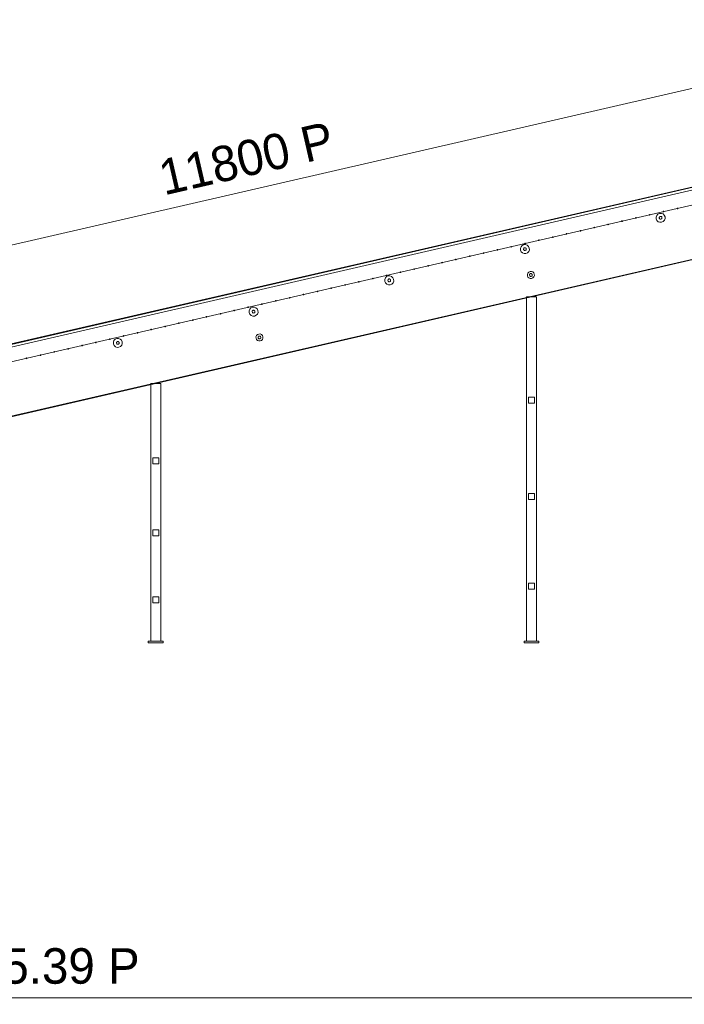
# Model space of a CAD drawing. Header units: millimetres. Extents: x -4738 to 65662, y -68080 to 6847.
# Tile 996 of 1056: x 33571 to 38249, y -2545 to 4387. Entities that reach past the tile are written whole.
import ezdxf

# ---------------------------------------------------------------- set-up
doc = ezdxf.new("R2010")
doc.units = ezdxf.units.MM
doc.layers.add('COTAS_P', color=1, linetype='Continuous', lineweight=0)
doc.layers.add('lateral_C03', color=7, linetype='Continuous', lineweight=0)
doc.dimstyles.new('R19_100', dxfattribs={"dimtxt": 250, "dimasz": 150, "dimexe": 150, "dimexo": 80, "dimgap": 100, "dimtad": 1, "dimtih": 1, "dimtoh": 1, "dimdsep": 46, "dimcen": 0.09, "dimadec": 0, "dimazin": 0, "dimtfac": 1, "dimtdec": 4, "dimtofl": 0, "dimtmove": 0, "dimatfit": 3, "dimfxl": 1, "dimtolj": 1, "dimtzin": 0, "dimarcsym": 0})

# ---------------------------------------------------------------- blocks, each defined once
blk = doc.blocks.new('DIM_R31_10')
at = {"layer": 'COTAS_P'}
for p, q in [((28860.4, 1727), (40359, 4377)), ((40359, 4377), (40202.7, 4387.2)), ((40359, 4377), (40223, 4299.5)), ((40561.1, 3500), (40359, 4377)), ((28860.4, 1727), (28996.5, 1804.5)), ((29062.5, 850), (28860.4, 1727)), ((28860.4, 1727), (29016.7, 1716.8))]:
    blk.add_line(p, q, dxfattribs=at)
blk.add_text('11800 P', height=250, rotation=12.97796, dxfattribs=at).set_placement((34587.3, 3149.5))
blk = doc.blocks.new('DIM_R31_32')
at = {"layer": 'COTAS_P'}
for p, q in [((112.7, 0), (112.7, -2500)), ((65298.1, 0), (65298.1, -2500)), ((112.7, -2500), (262.7, -2455)), ((65298.1, -2500), (65148.1, -2455)), ((112.7, -2500), (65298.1, -2500)), ((112.7, -2500), (262.7, -2545)), ((65298.1, -2500), (65148.1, -2545))]:
    blk.add_line(p, q, dxfattribs=at)
blk.add_text('65185.39 P', height=250, dxfattribs=at).set_placement((32705.4, -2400))

msp = doc.modelspace()

# ---------------------------------------------------------------- linework, layer by layer
at = {"layer": 'lateral_C03'}
for p, q in [((28914.796, 1045.821), (40608.274, 3740.736)), ((28915.695, 1041.923), (40609.173, 3736.838)), ((29046.416, 1053.578), (40393.962, 3668.768)), ((29069.323, 954.183), (40416.869, 3569.374)), ((29026.186, 562.49), (40719.664, 3257.405)), ((29027.084, 558.592), (40720.563, 3253.508)), ((38197.861, 3059.788), (38197.544, 3057.901)), ((38197.544, 3057.901), (38198.655, 3056.343)), ((38199.419, 3060.899), (38197.861, 3059.788)), ((38198.655, 3056.343), (38200.542, 3056.026)), ((38201.306, 3060.582), (38199.419, 3060.899)), ((38200.542, 3056.026), (38202.1, 3057.137)), ((38202.417, 3059.024), (38201.306, 3060.582)), ((38202.1, 3057.137), (38202.417, 3059.024)), ((37905.524, 2992.415), (37905.208, 2990.528)), ((37905.208, 2990.528), (37906.318, 2988.97)), ((37907.082, 2993.526), (37905.524, 2992.415)), ((37906.318, 2988.97), (37908.205, 2988.654)), ((37908.969, 2993.209), (37907.082, 2993.526)), ((37908.205, 2988.654), (37909.763, 2989.764)), ((37910.08, 2991.651), (37908.969, 2993.209)), ((37909.763, 2989.764), (37910.08, 2991.651)), ((38002.97, 3014.873), (38002.653, 3012.986)), ((38002.653, 3012.986), (38003.764, 3011.428)), ((38004.528, 3015.983), (38002.97, 3014.873)), ((38003.764, 3011.428), (38005.651, 3011.111)), ((38006.415, 3015.667), (38004.528, 3015.983)), ((38005.651, 3011.111), (38007.209, 3012.222)), ((38007.525, 3014.109), (38006.415, 3015.667)), ((38007.209, 3012.222), (38007.525, 3014.109)), ((38054.704, 3009.206), (38050.276, 2997.532)), ((38050.276, 2997.532), (38050.653, 2985.052)), ((38050.653, 2985.052), (38055.776, 2973.666)), ((38063.263, 3018.297), (38054.704, 3009.206)), ((38074.649, 3023.421), (38063.263, 3018.297)), ((38073.357, 2997.541), (38071.973, 2993.893)), ((38071.973, 2993.893), (38072.091, 2989.993)), ((38072.091, 2989.993), (38073.692, 2986.434)), ((38076.031, 3000.382), (38073.357, 2997.541)), ((38073.692, 2986.434), (38076.533, 2983.76)), ((38087.129, 3023.797), (38074.649, 3023.421)), ((38079.589, 3001.983), (38076.031, 3000.382)), ((38076.533, 2983.76), (38080.181, 2982.376)), ((38083.489, 3002.101), (38079.589, 3001.983)), ((38080.181, 2982.376), (38084.081, 2982.494)), ((38087.138, 3000.717), (38083.489, 3002.101)), ((38084.081, 2982.494), (38087.639, 2984.095)), ((38098.803, 3019.369), (38087.129, 3023.797)), ((38089.979, 2998.042), (38087.138, 3000.717)), ((38087.639, 2984.095), (38090.314, 2986.936)), ((38091.58, 2994.484), (38089.979, 2998.042)), ((38090.314, 2986.936), (38091.697, 2990.584)), ((38091.697, 2990.584), (38091.58, 2994.484)), ((38107.894, 3010.811), (38098.803, 3019.369)), ((38100.415, 3037.331), (38100.099, 3035.444)), ((38100.099, 3035.444), (38101.209, 3033.885)), ((38101.974, 3038.441), (38100.415, 3037.331)), ((38101.209, 3033.885), (38103.096, 3033.569)), ((38103.861, 3038.125), (38101.974, 3038.441)), ((38103.096, 3033.569), (38104.655, 3034.679)), ((38104.971, 3036.566), (38103.861, 3038.125)), ((38104.655, 3034.679), (38104.971, 3036.566)), ((38113.018, 2999.425), (38107.894, 3010.811)), ((38108.966, 2975.27), (38113.394, 2986.945)), ((38113.394, 2986.945), (38113.018, 2999.425)), ((37613.187, 2925.042), (37612.871, 2923.155)), ((37612.871, 2923.155), (37613.981, 2921.597)), ((37614.745, 2926.153), (37613.187, 2925.042)), ((37613.981, 2921.597), (37615.868, 2921.281)), ((37616.632, 2925.836), (37614.745, 2926.153)), ((37615.868, 2921.281), (37617.426, 2922.391)), ((37617.743, 2924.278), (37616.632, 2925.836)), ((37617.426, 2922.391), (37617.743, 2924.278)), ((37710.633, 2947.5), (37710.316, 2945.613)), ((37710.316, 2945.613), (37711.427, 2944.055)), ((37712.191, 2948.611), (37710.633, 2947.5)), ((37711.427, 2944.055), (37713.314, 2943.738)), ((37714.078, 2948.294), (37712.191, 2948.611)), ((37713.314, 2943.738), (37714.872, 2944.849)), ((37715.188, 2946.736), (37714.078, 2948.294)), ((37714.872, 2944.849), (37715.188, 2946.736)), ((37808.078, 2969.958), (37807.762, 2968.071)), ((37807.762, 2968.071), (37808.872, 2966.512)), ((37809.637, 2971.068), (37808.078, 2969.958)), ((37808.872, 2966.512), (37810.759, 2966.196)), ((37811.524, 2970.752), (37809.637, 2971.068)), ((37810.759, 2966.196), (37812.318, 2967.306)), ((37812.634, 2969.194), (37811.524, 2970.752)), ((37812.318, 2967.306), (37812.634, 2969.194)), ((38055.776, 2973.666), (38064.867, 2965.107)), ((38064.867, 2965.107), (38076.542, 2960.679)), ((38076.542, 2960.679), (38089.022, 2961.056)), ((38089.022, 2961.056), (38100.408, 2966.179)), ((38100.408, 2966.179), (38108.966, 2975.27)), ((37320.85, 2857.67), (37320.534, 2855.783)), ((37320.534, 2855.783), (37321.644, 2854.224)), ((37322.408, 2858.78), (37320.85, 2857.67)), ((37321.644, 2854.224), (37323.531, 2853.908)), ((37324.295, 2858.464), (37322.408, 2858.78)), ((37323.531, 2853.908), (37325.089, 2855.018)), ((37325.406, 2856.905), (37324.295, 2858.464)), ((37325.089, 2855.018), (37325.406, 2856.905)), ((37418.296, 2880.127), (37417.979, 2878.24)), ((37417.979, 2878.24), (37419.09, 2876.682)), ((37419.854, 2881.238), (37418.296, 2880.127)), ((37419.09, 2876.682), (37420.977, 2876.365)), ((37421.741, 2880.921), (37419.854, 2881.238)), ((37420.977, 2876.365), (37422.535, 2877.476)), ((37422.852, 2879.363), (37421.741, 2880.921)), ((37422.535, 2877.476), (37422.852, 2879.363)), ((37515.741, 2902.585), (37515.425, 2900.698)), ((37515.425, 2900.698), (37516.535, 2899.14)), ((37517.3, 2903.695), (37515.741, 2902.585)), ((37516.535, 2899.14), (37518.422, 2898.823)), ((37519.187, 2903.379), (37517.3, 2903.695)), ((37518.422, 2898.823), (37519.981, 2899.934)), ((37520.297, 2901.821), (37519.187, 2903.379)), ((37519.981, 2899.934), (37520.297, 2901.821)), ((37028.513, 2790.297), (37028.197, 2788.41)), ((37028.197, 2788.41), (37029.307, 2786.851)), ((37030.071, 2791.407), (37028.513, 2790.297)), ((37029.307, 2786.851), (37031.194, 2786.535)), ((37031.958, 2791.091), (37030.071, 2791.407)), ((37031.194, 2786.535), (37032.752, 2787.645)), ((37033.069, 2789.533), (37031.958, 2791.091)), ((37032.752, 2787.645), (37033.069, 2789.533)), ((37099.737, 2789.121), (37095.309, 2777.447)), ((37095.309, 2777.447), (37095.685, 2764.967)), ((37108.295, 2798.212), (37099.737, 2789.121)), ((37119.681, 2803.336), (37108.295, 2798.212)), ((37118.389, 2777.456), (37117.006, 2773.808)), ((37117.006, 2773.808), (37117.123, 2769.908)), ((37121.064, 2780.297), (37118.389, 2777.456)), ((37132.161, 2803.713), (37119.681, 2803.336)), ((37124.622, 2781.898), (37121.064, 2780.297)), ((37128.522, 2782.016), (37124.622, 2781.898)), ((37125.959, 2812.754), (37125.642, 2810.867)), ((37125.642, 2810.867), (37126.753, 2809.309)), ((37127.517, 2813.865), (37125.959, 2812.754)), ((37126.753, 2809.309), (37128.64, 2808.993)), ((37129.404, 2813.548), (37127.517, 2813.865)), ((37132.17, 2780.632), (37128.522, 2782.016)), ((37128.64, 2808.993), (37130.198, 2810.103)), ((37130.515, 2811.99), (37129.404, 2813.548)), ((37130.198, 2810.103), (37130.515, 2811.99)), ((37143.836, 2799.285), (37132.161, 2803.713)), ((37135.011, 2777.957), (37132.17, 2780.632)), ((37136.612, 2774.399), (37135.011, 2777.957)), ((37136.73, 2770.499), (37136.612, 2774.399)), ((37152.927, 2790.726), (37143.836, 2799.285)), ((37158.05, 2779.34), (37152.927, 2790.726)), ((37158.427, 2766.86), (37158.05, 2779.34)), ((37223.404, 2835.212), (37223.088, 2833.325)), ((37223.088, 2833.325), (37224.198, 2831.767)), ((37224.963, 2836.322), (37223.404, 2835.212)), ((37224.198, 2831.767), (37226.086, 2831.45)), ((37226.85, 2836.006), (37224.963, 2836.322)), ((37226.086, 2831.45), (37227.644, 2832.561)), ((37227.96, 2834.448), (37226.85, 2836.006)), ((37227.644, 2832.561), (37227.96, 2834.448)), ((36736.176, 2722.924), (36735.86, 2721.037)), ((36735.86, 2721.037), (36736.97, 2719.479)), ((36737.734, 2724.034), (36736.176, 2722.924)), ((36736.97, 2719.479), (36738.857, 2719.162)), ((36739.621, 2723.718), (36737.734, 2724.034)), ((36738.857, 2719.162), (36740.415, 2720.273)), ((36740.732, 2722.16), (36739.621, 2723.718)), ((36740.415, 2720.273), (36740.732, 2722.16)), ((36833.622, 2745.381), (36833.305, 2743.494)), ((36833.305, 2743.494), (36834.416, 2741.936)), ((36835.18, 2746.492), (36833.622, 2745.381)), ((36834.416, 2741.936), (36836.303, 2741.62)), ((36837.067, 2746.175), (36835.18, 2746.492)), ((36836.303, 2741.62), (36837.861, 2742.73)), ((36838.178, 2744.617), (36837.067, 2746.175)), ((36837.861, 2742.73), (36838.178, 2744.617)), ((36931.068, 2767.839), (36930.751, 2765.952)), ((36930.751, 2765.952), (36931.862, 2764.394)), ((36932.626, 2768.95), (36931.068, 2767.839)), ((36931.862, 2764.394), (36933.749, 2764.077)), ((36934.513, 2768.633), (36932.626, 2768.95)), ((36933.749, 2764.077), (36935.307, 2765.188)), ((36935.623, 2767.075), (36934.513, 2768.633)), ((36935.307, 2765.188), (36935.623, 2767.075)), ((37095.685, 2764.967), (37100.809, 2753.581)), ((37100.809, 2753.581), (37109.9, 2745.023)), ((37109.9, 2745.023), (37121.574, 2740.594)), ((37117.123, 2769.908), (37118.724, 2766.35)), ((37118.724, 2766.35), (37121.565, 2763.675)), ((37121.565, 2763.675), (37125.214, 2762.291)), ((37121.574, 2740.594), (37134.054, 2740.971)), ((37125.214, 2762.291), (37129.114, 2762.409)), ((37129.114, 2762.409), (37132.672, 2764.01)), ((37132.672, 2764.01), (37135.346, 2766.851)), ((37134.054, 2740.971), (37145.44, 2746.095)), ((37135.346, 2766.851), (37136.73, 2770.499)), ((37145.44, 2746.095), (37153.999, 2755.186)), ((37153.999, 2755.186), (37158.427, 2766.86)), ((36443.839, 2655.551), (36443.523, 2653.664)), ((36443.523, 2653.664), (36444.633, 2652.106)), ((36445.397, 2656.661), (36443.839, 2655.551)), ((36444.633, 2652.106), (36446.52, 2651.789)), ((36447.285, 2656.345), (36445.397, 2656.661)), ((36446.52, 2651.789), (36448.078, 2652.9)), ((36448.395, 2654.787), (36447.285, 2656.345)), ((36448.078, 2652.9), (36448.395, 2654.787)), ((36541.285, 2678.009), (36540.968, 2676.121)), ((36540.968, 2676.121), (36542.079, 2674.563)), ((36542.843, 2679.119), (36541.285, 2678.009)), ((36542.079, 2674.563), (36543.966, 2674.247)), ((36544.73, 2678.803), (36542.843, 2679.119)), ((36543.966, 2674.247), (36545.524, 2675.357)), ((36545.841, 2677.244), (36544.73, 2678.803)), ((36545.524, 2675.357), (36545.841, 2677.244)), ((36638.731, 2700.466), (36638.414, 2698.579)), ((36638.414, 2698.579), (36639.525, 2697.021)), ((36640.289, 2701.577), (36638.731, 2700.466)), ((36639.525, 2697.021), (36641.412, 2696.704)), ((36642.176, 2701.26), (36640.289, 2701.577)), ((36641.412, 2696.704), (36642.97, 2697.815)), ((36643.286, 2699.702), (36642.176, 2701.26)), ((36642.97, 2697.815), (36643.286, 2699.702)), ((36054.057, 2565.72), (36053.74, 2563.833)), ((36055.615, 2566.831), (36054.057, 2565.72)), ((36057.502, 2566.514), (36055.615, 2566.831)), ((36058.612, 2564.956), (36057.502, 2566.514)), ((36058.296, 2563.069), (36058.612, 2564.956)), ((36144.769, 2569.037), (36140.341, 2557.363)), ((36153.328, 2578.128), (36144.769, 2569.037)), ((36151.502, 2588.178), (36151.186, 2586.291)), ((36151.186, 2586.291), (36152.296, 2584.733)), ((36153.06, 2589.289), (36151.502, 2588.178)), ((36152.296, 2584.733), (36154.183, 2584.416)), ((36154.948, 2588.972), (36153.06, 2589.289)), ((36164.714, 2583.251), (36153.328, 2578.128)), ((36154.183, 2584.416), (36155.742, 2585.527)), ((36156.058, 2587.414), (36154.948, 2588.972)), ((36155.742, 2585.527), (36156.058, 2587.414)), ((36177.194, 2583.628), (36164.714, 2583.251)), ((36188.868, 2579.2), (36177.194, 2583.628)), ((36197.959, 2570.641), (36188.868, 2579.2)), ((36203.083, 2559.255), (36197.959, 2570.641)), ((36248.948, 2610.636), (36248.631, 2608.749)), ((36248.631, 2608.749), (36249.742, 2607.19)), ((36250.506, 2611.746), (36248.948, 2610.636)), ((36249.742, 2607.19), (36251.629, 2606.874)), ((36252.393, 2611.43), (36250.506, 2611.746)), ((36251.629, 2606.874), (36253.187, 2607.984)), ((36253.504, 2609.871), (36252.393, 2611.43)), ((36253.187, 2607.984), (36253.504, 2609.871)), ((36346.394, 2633.093), (36346.077, 2631.206)), ((36346.077, 2631.206), (36347.188, 2629.648)), ((36347.952, 2634.204), (36346.394, 2633.093)), ((36347.188, 2629.648), (36349.075, 2629.332)), ((36349.839, 2633.887), (36347.952, 2634.204)), ((36349.075, 2629.332), (36350.633, 2630.442)), ((36350.949, 2632.329), (36349.839, 2633.887)), ((36350.633, 2630.442), (36350.949, 2632.329)), ((37147.667, 2603.186), (37144.208, 2594.066)), ((37144.208, 2594.066), (37144.502, 2584.316)), ((37144.502, 2584.316), (37148.505, 2575.42)), ((37154.354, 2610.289), (37147.667, 2603.186)), ((37148.505, 2575.42), (37155.607, 2568.734)), ((37163.249, 2614.292), (37154.354, 2610.289)), ((37155.607, 2568.734), (37164.728, 2565.275)), ((37160.385, 2595.233), (37159.001, 2591.584)), ((37159.001, 2591.584), (37159.119, 2587.684)), ((37159.119, 2587.684), (37160.72, 2584.126)), ((37163.06, 2598.074), (37160.385, 2595.233)), ((37160.72, 2584.126), (37163.561, 2581.452)), ((37166.618, 2599.675), (37163.06, 2598.074)), ((37172.999, 2614.586), (37163.249, 2614.292)), ((37163.561, 2581.452), (37167.209, 2580.068)), ((37164.728, 2565.275), (37174.478, 2565.569)), ((37170.518, 2599.792), (37166.618, 2599.675)), ((37167.209, 2580.068), (37171.109, 2580.186)), ((37174.166, 2598.409), (37170.518, 2599.792)), ((37171.109, 2580.186), (37174.667, 2581.787)), ((37182.12, 2611.126), (37172.999, 2614.586)), ((37177.007, 2595.734), (37174.166, 2598.409)), ((37174.478, 2565.569), (37183.373, 2569.572)), ((37174.667, 2581.787), (37177.342, 2584.628)), ((37178.608, 2592.176), (37177.007, 2595.734)), ((37177.342, 2584.628), (37178.726, 2588.276)), ((37178.726, 2588.276), (37178.608, 2592.176)), ((37189.222, 2604.44), (37182.12, 2611.126)), ((37183.373, 2569.572), (37190.06, 2576.674)), ((37193.225, 2595.545), (37189.222, 2604.44)), ((37190.06, 2576.674), (37193.519, 2585.795)), ((37193.519, 2585.795), (37193.225, 2595.545)), ((35761.72, 2498.348), (35761.403, 2496.46)), ((35761.403, 2496.46), (35762.514, 2494.902)), ((35763.278, 2499.458), (35761.72, 2498.348)), ((35765.165, 2499.142), (35763.278, 2499.458)), ((35764.401, 2494.586), (35765.959, 2495.696)), ((35766.275, 2497.583), (35765.165, 2499.142)), ((35765.959, 2495.696), (35766.275, 2497.583)), ((35859.165, 2520.805), (35858.849, 2518.918)), ((35858.849, 2518.918), (35859.959, 2517.36)), ((35860.724, 2521.916), (35859.165, 2520.805)), ((35859.959, 2517.36), (35861.846, 2517.043)), ((35862.611, 2521.599), (35860.724, 2521.916)), ((35861.846, 2517.043), (35863.405, 2518.154)), ((35863.721, 2520.041), (35862.611, 2521.599)), ((35863.405, 2518.154), (35863.721, 2520.041)), ((35956.611, 2543.263), (35956.294, 2541.376)), ((35956.294, 2541.376), (35957.405, 2539.818)), ((35958.169, 2544.373), (35956.611, 2543.263)), ((35957.405, 2539.818), (35959.292, 2539.501)), ((35960.056, 2544.057), (35958.169, 2544.373)), ((35959.292, 2539.501), (35960.85, 2540.612)), ((35961.167, 2542.499), (35960.056, 2544.057)), ((35960.85, 2540.612), (35961.167, 2542.499)), ((36053.74, 2563.833), (36054.851, 2562.275)), ((36054.851, 2562.275), (36056.738, 2561.959)), ((36056.738, 2561.959), (36058.296, 2563.069)), ((36140.341, 2557.363), (36140.718, 2544.882)), ((36140.718, 2544.882), (36145.842, 2533.496)), ((36145.842, 2533.496), (36154.933, 2524.938)), ((36154.933, 2524.938), (36166.607, 2520.51)), ((36163.422, 2557.371), (36162.038, 2553.723)), ((36162.038, 2553.723), (36162.156, 2549.823)), ((36162.156, 2549.823), (36163.757, 2546.265)), ((36166.097, 2560.212), (36163.422, 2557.371)), ((36163.757, 2546.265), (36166.598, 2543.59)), ((36169.655, 2561.813), (36166.097, 2560.212)), ((36166.598, 2543.59), (36170.246, 2542.207)), ((36166.607, 2520.51), (36179.087, 2520.886)), ((36173.555, 2561.931), (36169.655, 2561.813)), ((36170.246, 2542.207), (36174.146, 2542.324)), ((36177.203, 2560.547), (36173.555, 2561.931)), ((36174.146, 2542.324), (36177.704, 2543.925)), ((36180.044, 2557.873), (36177.203, 2560.547)), ((36177.704, 2543.925), (36180.379, 2546.766)), ((36179.087, 2520.886), (36190.473, 2526.01)), ((36181.645, 2554.315), (36180.044, 2557.873)), ((36180.379, 2546.766), (36181.763, 2550.415)), ((36181.763, 2550.415), (36181.645, 2554.315)), ((36190.473, 2526.01), (36199.031, 2535.101)), ((36199.031, 2535.101), (36203.46, 2546.775)), ((36203.46, 2546.775), (36203.083, 2559.255)), ((35469.383, 2430.975), (35469.066, 2429.088)), ((35469.066, 2429.088), (35470.177, 2427.529)), ((35470.941, 2432.085), (35469.383, 2430.975)), ((35470.177, 2427.529), (35472.064, 2427.213)), ((35472.828, 2431.769), (35470.941, 2432.085)), ((35472.064, 2427.213), (35473.622, 2428.323)), ((35473.939, 2430.21), (35472.828, 2431.769)), ((35473.622, 2428.323), (35473.939, 2430.21)), ((35566.828, 2453.432), (35566.512, 2451.545)), ((35566.512, 2451.545), (35567.622, 2449.987)), ((35568.387, 2454.543), (35566.828, 2453.432)), ((35567.622, 2449.987), (35569.509, 2449.671)), ((35570.274, 2454.226), (35568.387, 2454.543)), ((35569.509, 2449.671), (35571.068, 2450.781)), ((35571.384, 2452.668), (35570.274, 2454.226)), ((35571.068, 2450.781), (35571.384, 2452.668)), ((35664.274, 2475.89), (35663.958, 2474.003)), ((35663.958, 2474.003), (35665.068, 2472.445)), ((35665.832, 2477), (35664.274, 2475.89)), ((35665.068, 2472.445), (35666.955, 2472.128)), ((35667.719, 2476.684), (35665.832, 2477)), ((35666.955, 2472.128), (35668.513, 2473.239)), ((35668.83, 2475.126), (35667.719, 2476.684)), ((35668.513, 2473.239), (35668.83, 2475.126)), ((35762.514, 2494.902), (35764.401, 2494.586)), ((37138.541, 2436.05), (37208.541, 2436.05)), ((37138.541, 2436.05), (37138.541, 12)), ((37208.541, 12), (37208.541, 2436.05)), ((35177.046, 2363.602), (35176.729, 2361.715)), ((35176.729, 2361.715), (35177.84, 2360.157)), ((35178.604, 2364.712), (35177.046, 2363.602)), ((35177.84, 2360.157), (35179.727, 2359.84)), ((35180.491, 2364.396), (35178.604, 2364.712)), ((35179.727, 2359.84), (35181.285, 2360.951)), ((35181.602, 2362.838), (35180.491, 2364.396)), ((35181.285, 2360.951), (35181.602, 2362.838)), ((35198.361, 2358.043), (35189.802, 2348.952)), ((35209.747, 2363.167), (35198.361, 2358.043)), ((35222.227, 2363.543), (35209.747, 2363.167)), ((35233.901, 2359.115), (35222.227, 2363.543)), ((35242.992, 2350.557), (35233.901, 2359.115)), ((35274.491, 2386.059), (35274.175, 2384.172)), ((35274.175, 2384.172), (35275.285, 2382.614)), ((35276.05, 2387.17), (35274.491, 2386.059)), ((35275.285, 2382.614), (35277.173, 2382.298)), ((35277.937, 2386.853), (35276.05, 2387.17)), ((35277.173, 2382.298), (35278.731, 2383.408)), ((35279.047, 2385.295), (35277.937, 2386.853)), ((35278.731, 2383.408), (35279.047, 2385.295)), ((35371.937, 2408.517), (35371.621, 2406.63)), ((35371.621, 2406.63), (35372.731, 2405.072)), ((35373.495, 2409.628), (35371.937, 2408.517)), ((35372.731, 2405.072), (35374.618, 2404.755)), ((35375.382, 2409.311), (35373.495, 2409.628)), ((35374.618, 2404.755), (35376.176, 2405.866)), ((35376.493, 2407.753), (35375.382, 2409.311)), ((35376.176, 2405.866), (35376.493, 2407.753)), ((34884.709, 2296.229), (34884.392, 2294.342)), ((34884.392, 2294.342), (34885.503, 2292.784)), ((34886.267, 2297.339), (34884.709, 2296.229)), ((34885.503, 2292.784), (34887.39, 2292.467)), ((34888.154, 2297.023), (34886.267, 2297.339)), ((34887.39, 2292.467), (34888.948, 2293.578)), ((34889.265, 2295.465), (34888.154, 2297.023)), ((34888.948, 2293.578), (34889.265, 2295.465)), ((34982.155, 2318.687), (34981.838, 2316.799)), ((34981.838, 2316.799), (34982.949, 2315.241)), ((34983.713, 2319.797), (34982.155, 2318.687)), ((34982.949, 2315.241), (34984.836, 2314.925)), ((34985.6, 2319.481), (34983.713, 2319.797)), ((34984.836, 2314.925), (34986.394, 2316.035)), ((34986.71, 2317.922), (34985.6, 2319.481)), ((34986.394, 2316.035), (34986.71, 2317.922)), ((35079.6, 2341.144), (35079.284, 2339.257)), ((35079.284, 2339.257), (35080.394, 2337.699)), ((35081.158, 2342.255), (35079.6, 2341.144)), ((35080.394, 2337.699), (35082.281, 2337.382)), ((35083.045, 2341.938), (35081.158, 2342.255)), ((35082.281, 2337.382), (35083.839, 2338.493)), ((35084.156, 2340.38), (35083.045, 2341.938)), ((35083.839, 2338.493), (35084.156, 2340.38)), ((35189.802, 2348.952), (35185.374, 2337.278)), ((35185.374, 2337.278), (35185.75, 2324.798)), ((35185.75, 2324.798), (35190.874, 2313.412)), ((35190.874, 2313.412), (35199.965, 2304.853)), ((35199.965, 2304.853), (35211.639, 2300.425)), ((35208.455, 2337.287), (35207.071, 2333.638)), ((35207.071, 2333.638), (35207.188, 2329.738)), ((35207.188, 2329.738), (35208.79, 2326.18)), ((35211.129, 2340.127), (35208.455, 2337.287)), ((35208.79, 2326.18), (35211.631, 2323.506)), ((35214.687, 2341.729), (35211.129, 2340.127)), ((35211.631, 2323.506), (35215.279, 2322.122)), ((35211.639, 2300.425), (35224.119, 2300.801)), ((35218.587, 2341.846), (35214.687, 2341.729)), ((35215.279, 2322.122), (35219.179, 2322.24)), ((35222.235, 2340.463), (35218.587, 2341.846)), ((35219.179, 2322.24), (35222.737, 2323.841)), ((35225.076, 2337.788), (35222.235, 2340.463)), ((35222.737, 2323.841), (35225.411, 2326.682)), ((35224.119, 2300.801), (35235.505, 2305.925)), ((35226.678, 2334.23), (35225.076, 2337.788)), ((35225.411, 2326.682), (35226.795, 2330.33)), ((35226.795, 2330.33), (35226.678, 2334.23)), ((35235.505, 2305.925), (35244.064, 2315.016)), ((35248.116, 2339.171), (35242.992, 2350.557)), ((35244.064, 2315.016), (35248.492, 2326.69)), ((35248.492, 2326.69), (35248.116, 2339.171)), ((34592.372, 2228.856), (34592.055, 2226.969)), ((34592.055, 2226.969), (34593.166, 2225.411)), ((34593.93, 2229.967), (34592.372, 2228.856)), ((34593.166, 2225.411), (34595.053, 2225.094)), ((34595.817, 2229.65), (34593.93, 2229.967)), ((34595.053, 2225.094), (34596.611, 2226.205)), ((34596.928, 2228.092), (34595.817, 2229.65)), ((34596.611, 2226.205), (34596.928, 2228.092)), ((34689.818, 2251.314), (34689.501, 2249.427)), ((34689.501, 2249.427), (34690.612, 2247.868)), ((34691.376, 2252.424), (34689.818, 2251.314)), ((34690.612, 2247.868), (34692.499, 2247.552)), ((34693.263, 2252.108), (34691.376, 2252.424)), ((34692.499, 2247.552), (34694.057, 2248.662)), ((34694.373, 2250.549), (34693.263, 2252.108)), ((34694.057, 2248.662), (34694.373, 2250.549)), ((34787.263, 2273.771), (34786.947, 2271.884)), ((34786.947, 2271.884), (34788.057, 2270.326)), ((34788.821, 2274.882), (34787.263, 2273.771)), ((34788.057, 2270.326), (34789.944, 2270.01)), ((34790.708, 2274.565), (34788.821, 2274.882)), ((34789.944, 2270.01), (34791.502, 2271.12)), ((34791.819, 2273.007), (34790.708, 2274.565)), ((34791.502, 2271.12), (34791.819, 2273.007)), ((34300.035, 2161.483), (34299.718, 2159.596)), ((34299.718, 2159.596), (34300.829, 2158.038)), ((34301.593, 2162.594), (34300.035, 2161.483)), ((34300.829, 2158.038), (34302.716, 2157.721)), ((34303.48, 2162.277), (34301.593, 2162.594)), ((34302.716, 2157.721), (34304.274, 2158.832)), ((34304.591, 2160.719), (34303.48, 2162.277)), ((34304.274, 2158.832), (34304.591, 2160.719)), ((34397.481, 2183.941), (34397.164, 2182.054)), ((34397.164, 2182.054), (34398.275, 2180.496)), ((34399.039, 2185.051), (34397.481, 2183.941)), ((34398.275, 2180.496), (34400.162, 2180.179)), ((34400.926, 2184.735), (34399.039, 2185.051)), ((34400.162, 2180.179), (34401.72, 2181.29)), ((34402.036, 2183.177), (34400.926, 2184.735)), ((34401.72, 2181.29), (34402.036, 2183.177)), ((34494.926, 2206.398), (34494.61, 2204.511)), ((34494.61, 2204.511), (34495.72, 2202.953)), ((34496.484, 2207.509), (34494.926, 2206.398)), ((34495.72, 2202.953), (34497.607, 2202.637)), ((34498.371, 2207.192), (34496.484, 2207.509)), ((34497.607, 2202.637), (34499.165, 2203.747)), ((34499.482, 2205.634), (34498.371, 2207.192)), ((34499.165, 2203.747), (34499.482, 2205.634)), ((35237.733, 2163.017), (35234.273, 2153.896)), ((35234.273, 2153.896), (35234.567, 2144.146)), ((35244.419, 2170.119), (35237.733, 2163.017)), ((35253.314, 2174.122), (35244.419, 2170.119)), ((35250.45, 2155.063), (35249.067, 2151.415)), ((35249.067, 2151.415), (35249.184, 2147.515)), ((35253.125, 2157.904), (35250.45, 2155.063)), ((35256.683, 2159.505), (35253.125, 2157.904)), ((35263.064, 2174.416), (35253.314, 2174.122)), ((35260.583, 2159.623), (35256.683, 2159.505)), ((35264.231, 2158.239), (35260.583, 2159.623)), ((35272.185, 2170.957), (35263.064, 2174.416)), ((35267.072, 2155.565), (35264.231, 2158.239)), ((35268.673, 2152.006), (35267.072, 2155.565)), ((35268.791, 2148.106), (35268.673, 2152.006)), ((35279.287, 2164.27), (35272.185, 2170.957)), ((35283.29, 2155.375), (35279.287, 2164.27)), ((35283.584, 2145.625), (35283.29, 2155.375)), ((34007.698, 2094.11), (34007.381, 2092.223)), ((34007.381, 2092.223), (34008.492, 2090.665)), ((34009.256, 2095.221), (34007.698, 2094.11)), ((34008.492, 2090.665), (34010.379, 2090.348)), ((34011.143, 2094.904), (34009.256, 2095.221)), ((34010.379, 2090.348), (34011.937, 2091.459)), ((34012.254, 2093.346), (34011.143, 2094.904)), ((34011.937, 2091.459), (34012.254, 2093.346)), ((34105.144, 2116.568), (34104.827, 2114.681)), ((34104.827, 2114.681), (34105.938, 2113.123)), ((34106.702, 2117.678), (34105.144, 2116.568)), ((34105.938, 2113.123), (34107.825, 2112.806)), ((34108.589, 2117.362), (34106.702, 2117.678)), ((34107.825, 2112.806), (34109.383, 2113.917)), ((34109.699, 2115.804), (34108.589, 2117.362)), ((34109.383, 2113.917), (34109.699, 2115.804)), ((34202.589, 2139.026), (34202.273, 2137.138)), ((34202.273, 2137.138), (34203.383, 2135.58)), ((34204.147, 2140.136), (34202.589, 2139.026)), ((34203.383, 2135.58), (34205.27, 2135.264)), ((34206.035, 2139.819), (34204.147, 2140.136)), ((34205.27, 2135.264), (34206.829, 2136.374)), ((34207.145, 2138.261), (34206.035, 2139.819)), ((34206.829, 2136.374), (34207.145, 2138.261)), ((34234.835, 2128.867), (34230.407, 2117.193)), ((34230.407, 2117.193), (34230.783, 2104.713)), ((34230.783, 2104.713), (34235.907, 2093.327)), ((34243.393, 2137.958), (34234.835, 2128.867)), ((34235.907, 2093.327), (34244.998, 2084.768)), ((34254.779, 2143.082), (34243.393, 2137.958)), ((34244.998, 2084.768), (34256.672, 2080.34)), ((34253.487, 2117.202), (34252.103, 2113.554)), ((34252.103, 2113.554), (34252.221, 2109.654)), ((34252.221, 2109.654), (34253.822, 2106.095)), ((34256.162, 2120.043), (34253.487, 2117.202)), ((34253.822, 2106.095), (34256.663, 2103.421)), ((34267.259, 2143.458), (34254.779, 2143.082)), ((34259.72, 2121.644), (34256.162, 2120.043)), ((34256.663, 2103.421), (34260.311, 2102.037)), ((34256.672, 2080.34), (34269.152, 2080.717)), ((34263.62, 2121.762), (34259.72, 2121.644)), ((34260.311, 2102.037), (34264.211, 2102.155)), ((34267.268, 2120.378), (34263.62, 2121.762)), ((34264.211, 2102.155), (34267.77, 2103.756)), ((34278.933, 2139.03), (34267.259, 2143.458)), ((34270.109, 2117.703), (34267.268, 2120.378)), ((34267.77, 2103.756), (34270.444, 2106.597)), ((34269.152, 2080.717), (34280.538, 2085.841)), ((34271.71, 2114.145), (34270.109, 2117.703)), ((34270.444, 2106.597), (34271.828, 2110.245)), ((34271.828, 2110.245), (34271.71, 2114.145)), ((34288.024, 2130.472), (34278.933, 2139.03)), ((34280.538, 2085.841), (34289.097, 2094.932)), ((34293.148, 2119.086), (34288.024, 2130.472)), ((34289.097, 2094.932), (34293.525, 2106.606)), ((34293.525, 2106.606), (34293.148, 2119.086)), ((35234.567, 2144.146), (35238.57, 2135.251)), ((35238.57, 2135.251), (35245.673, 2128.565)), ((35245.673, 2128.565), (35254.793, 2125.105)), ((35249.184, 2147.515), (35250.785, 2143.957)), ((35250.785, 2143.957), (35253.626, 2141.282)), ((35253.626, 2141.282), (35257.275, 2139.899)), ((35254.793, 2125.105), (35264.543, 2125.399)), ((35257.275, 2139.899), (35261.175, 2140.016)), ((35261.175, 2140.016), (35264.733, 2141.617)), ((35264.543, 2125.399), (35273.439, 2129.402)), ((35264.733, 2141.617), (35267.407, 2144.458)), ((35267.407, 2144.458), (35268.791, 2148.106)), ((35273.439, 2129.402), (35280.125, 2136.505)), ((35280.125, 2136.505), (35283.584, 2145.625)), ((33715.361, 2026.737), (33715.045, 2024.85)), ((33715.045, 2024.85), (33716.155, 2023.292)), ((33716.919, 2027.848), (33715.361, 2026.737)), ((33716.155, 2023.292), (33718.042, 2022.976)), ((33718.806, 2027.531), (33716.919, 2027.848)), ((33718.042, 2022.976), (33719.6, 2024.086)), ((33719.917, 2025.973), (33718.806, 2027.531)), ((33719.6, 2024.086), (33719.917, 2025.973)), ((33812.807, 2049.195), (33812.49, 2047.308)), ((33812.49, 2047.308), (33813.601, 2045.75)), ((33814.365, 2050.306), (33812.807, 2049.195)), ((33813.601, 2045.75), (33815.488, 2045.433)), ((33816.252, 2049.989), (33814.365, 2050.306)), ((33815.488, 2045.433), (33817.046, 2046.544)), ((33817.362, 2048.431), (33816.252, 2049.989)), ((33817.046, 2046.544), (33817.362, 2048.431)), ((33910.252, 2071.653), (33909.936, 2069.766)), ((33909.936, 2069.766), (33911.046, 2068.207)), ((33911.811, 2072.763), (33910.252, 2071.653)), ((33911.046, 2068.207), (33912.933, 2067.891)), ((33913.698, 2072.447), (33911.811, 2072.763)), ((33912.933, 2067.891), (33914.492, 2069.001)), ((33914.808, 2070.888), (33913.698, 2072.447)), ((33914.492, 2069.001), (33914.808, 2070.888)), ((33617.915, 2004.28), (33617.599, 2002.393)), ((33617.599, 2002.393), (33618.709, 2000.835)), ((33619.474, 2005.39), (33617.915, 2004.28)), ((33618.709, 2000.835), (33620.596, 2000.518)), ((33621.361, 2005.074), (33619.474, 2005.39)), ((33620.596, 2000.518), (33622.155, 2001.629)), ((33622.471, 2003.516), (33621.361, 2005.074)), ((33622.155, 2001.629), (33622.471, 2003.516)), ((34493.866, 1826.55), (34563.866, 1826.55)), ((34493.866, 1826.55), (34493.866, 12)), ((34563.866, 12), (34563.866, 1826.55)), ((37152.541, 1729.835), (37194.541, 1729.835)), ((37152.541, 1729.835), (37152.541, 1687.835)), ((37152.541, 1687.835), (37194.541, 1687.835)), ((37194.541, 1687.835), (37194.541, 1729.835)), ((34507.866, 1303.185), (34549.866, 1303.185)), ((34507.866, 1303.185), (34507.866, 1261.185)), ((34507.866, 1261.185), (34549.866, 1261.185)), ((34549.866, 1261.185), (34549.866, 1303.185)), ((37152.541, 1051.101), (37194.541, 1051.101)), ((37152.541, 1051.101), (37152.541, 1009.101)), ((37194.541, 1009.101), (37194.541, 1051.101)), ((37152.541, 1009.101), (37194.541, 1009.101)), ((34507.866, 795.111), (34549.866, 795.111)), ((34507.866, 795.111), (34507.866, 753.111)), ((34549.866, 753.111), (34549.866, 795.111)), ((34507.866, 753.111), (34549.866, 753.111)), ((37152.541, 420.848), (37194.541, 420.848)), ((37152.541, 420.848), (37152.541, 378.848)), ((37194.541, 378.848), (37194.541, 420.848)), ((37152.541, 378.848), (37194.541, 378.848)), ((34507.866, 323.328), (34549.866, 323.328)), ((34507.866, 323.328), (34507.866, 281.328)), ((34507.866, 281.328), (34549.866, 281.328)), ((34549.866, 281.328), (34549.866, 323.328)), ((34476.366, 12), (34581.366, 12)), ((34476.366, 12), (34476.366, 0)), ((34476.366, 0), (34581.366, 0)), ((34493.866, 12), (34563.866, 12)), ((34581.366, 0), (34581.366, 12)), ((37121.041, 12), (37226.041, 12)), ((37121.041, 12), (37121.041, 0)), ((37121.041, 0), (37226.041, 0)), ((37138.541, 12), (37208.541, 12)), ((37226.041, 0), (37226.041, 12))]:
    msp.add_line(p, q, dxfattribs=at)

# ---------------------------------------------------------------- dimensions: what is measured, and where the dimension line sits
at = {"layer": 'COTAS_P'}
for p1, p2, distance, picture, middle in [((29062.547, 850), (40561.134, 3500), 900, 'DIM_R31_10', (34609.722, 3052.011)), ((112.7, 0), (65298.0949, 0), -2500, 'DIM_R31_32', (32705.3975, -2500))]:
    dim = msp.add_aligned_dim(p1=p1, p2=p2, distance=distance, text='<> P', dimstyle='R19_100', dxfattribs=at)
    dim.commit()
    dim.dimension.update_dxf_attribs({"geometry": picture, "text_midpoint": middle})

doc.saveas('drawing.dxf')
